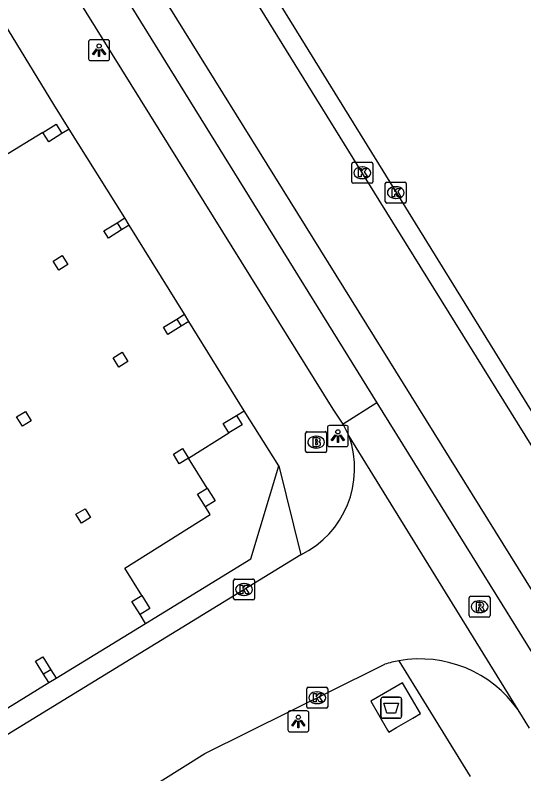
# Model space of a CAD drawing. Extents: x 159888 to 160757, y 384031 to 384746.
# Drawn here: x 160598.52 to 160622.76, y 384320.92 to 384357.08 of the extents above; entities that cross this region are included whole.
import ezdxf

# ---------------------------------------------------------------- set-up
doc = ezdxf.new("R2010")
doc.units = 0
for name, color, linetype in [('IMGEO_Afval_apart_plaats', 7, 'Continuous'), ('IMGEO_Brandkraan', 7, 'Continuous'), ('IMGEO_Kolk', 7, 'Continuous'), ('IMGEO_Lichtpunt', 7, 'Continuous'), ('IMGEO_Pand', 7, 'Continuous'), ('IMGEO_Pand_overbouw', 7, 'Continuous'), ('IMGEO_Rijbaan_lokaal_gesloten', 7, 'Continuous'), ('IMGEO_Rijbaan_lokaal_open', 7, 'Continuous'), ('IMGEO_Rioolput', 7, 'Continuous'), ('IMGEO_Voetpad_gesloten', 7, 'Continuous'), ('IMGEO_Voetpad_open', 7, 'Continuous')]:
    doc.layers.add(name, color=color, linetype=linetype)

msp = doc.modelspace()

# ---------------------------------------------------------------- linework, layer by layer
at = {"layer": 'IMGEO_Afval_apart_plaats'}
for p, q in [((160615.944, 384323.673), (160615.944, 384324.473)), ((160615.944, 384324.473), (160615.944, 384323.673)), ((160616.044, 384324.573), (160616.834, 384324.573)), ((160616.834, 384324.573), (160616.044, 384324.573)), ((160616.934, 384324.473), (160616.934, 384323.673)), ((160616.934, 384323.673), (160616.934, 384324.473)), ((160616.834, 384323.573), (160616.044, 384323.573)), ((160616.044, 384323.573), (160616.834, 384323.573))]:
    msp.add_line(p, q, dxfattribs=at)
msp.add_lwpolyline([(160616.087, 384324.287), (160616.791, 384324.287), (160616.642, 384323.817), (160616.236, 384323.817), (160616.087, 384324.287)], dxfattribs=at)
for centre, start, end in [((160616.044, 384324.473), 90, 180), ((160616.044, 384324.473), 90, 180), ((160616.834, 384324.473), 0, 90), ((160616.834, 384324.473), 360, 90), ((160616.044, 384323.673), 180, 270), ((160616.044, 384323.673), 180, 270), ((160616.834, 384323.673), 270, 0), ((160616.834, 384323.673), 270, 0)]:
    msp.add_arc(centre, 0.1, start, end, dxfattribs=at)
at = {"layer": 'IMGEO_Brandkraan'}
for p, q in [((160612.359, 384336.304), (160612.359, 384337.156)), ((160612.434, 384337.23), (160613.286, 384337.23)), ((160613.36, 384337.156), (160613.36, 384336.304)), ((160612.847, 384337.01), (160612.872, 384337.01)), ((160612.87, 384336.45), (160612.845, 384336.45)), ((160613.286, 384336.23), (160612.434, 384336.23))]:
    msp.add_line(p, q, dxfattribs=at)
for points in [[(160612.359, 384336.304), (160612.359, 384337.156)], [(160612.434, 384337.23), (160613.286, 384337.23)], [(160613.36, 384337.156), (160613.36, 384336.304)], [(160612.707, 384336.93), (160612.707, 384336.53), (160612.92, 384336.53)], [(160612.938, 384336.93), (160612.707, 384336.93)], [(160612.886, 384336.849), (160612.832, 384336.849), (160612.832, 384336.773)], [(160612.832, 384336.773), (160612.885, 384336.773)], [(160612.894, 384336.697), (160612.832, 384336.697), (160612.832, 384336.616)], [(160612.832, 384336.616), (160612.894, 384336.616)], [(160613.286, 384336.23), (160612.434, 384336.23)]]:
    msp.add_lwpolyline(points, dxfattribs=at)
for centre, radius, start, end in [((160612.436, 384337.154), 0.0765, 91.552, 178.448), ((160612.436, 384337.154), 0.0765, 91.552, 178.448), ((160613.284, 384337.154), 0.0765, 1.552, 88.448), ((160613.284, 384337.154), 0.0765, 1.552, 88.448), ((160612.887, 384336.811), 0.0379, 267.8285, 90.9355), ((160612.942, 384336.785), 0.145, 59.4692, 91.5367), ((160612.967, 384336.832), 0.0922, 285.5137, 58.1501), ((160612.972, 384336.64), 0.105, 301.3115, 78.989), ((160612.895, 384336.656), 0.0404, 269.8759, 90.5077), ((160612.926, 384336.781), 0.251, 268.6676, 293.5347), ((160612.436, 384336.306), 0.0765, 181.552, 268.448), ((160612.436, 384336.306), 0.0765, 181.552, 268.448), ((160613.284, 384336.306), 0.0765, 271.552, 358.448), ((160613.284, 384336.306), 0.0765, 271.552, 358.448)]:
    msp.add_arc(centre, radius, start, end, dxfattribs=at)
for centre, major_axis, ratio, start_param, end_param in [((160612.846, 384336.73), (-0.387, 0.002), 0.722429, 4.712389, 7.853982), ((160612.871, 384336.73), (-0.39, 0.002), 0.717154, 1.570796, 4.712389)]:
    msp.add_ellipse(centre, major_axis=major_axis, ratio=ratio, start_param=start_param, end_param=end_param, dxfattribs=at)
at = {"layer": 'IMGEO_Kolk'}
for p, q in [((160614.559, 384349.142), (160614.559, 384349.994)), ((160614.634, 384350.068), (160615.486, 384350.068)), ((160615.047, 384349.848), (160615.072, 384349.848)), ((160615.56, 384349.994), (160615.56, 384349.142)), ((160615.486, 384349.068), (160614.634, 384349.068)), ((160615.07, 384349.288), (160615.045, 384349.288)), ((160616.154, 384348.198), (160616.154, 384349.05)), ((160616.229, 384349.124), (160617.081, 384349.124)), ((160617.155, 384349.05), (160617.155, 384348.198)), ((160616.642, 384348.904), (160616.667, 384348.904)), ((160616.665, 384348.344), (160616.64, 384348.344)), ((160617.081, 384348.124), (160616.229, 384348.124)), ((160608.923, 384329.282), (160608.923, 384330.134)), ((160608.998, 384330.208), (160609.85, 384330.208)), ((160609.411, 384329.988), (160609.436, 384329.988)), ((160609.924, 384330.134), (160609.924, 384329.282)), ((160609.85, 384329.208), (160608.998, 384329.208)), ((160609.434, 384329.428), (160609.409, 384329.428)), ((160612.412, 384324.123), (160612.412, 384324.975)), ((160612.487, 384325.049), (160613.339, 384325.049)), ((160612.9, 384324.829), (160612.925, 384324.829)), ((160613.413, 384324.975), (160613.413, 384324.123)), ((160612.923, 384324.269), (160612.898, 384324.269)), ((160613.339, 384324.049), (160612.487, 384324.049))]:
    msp.add_line(p, q, dxfattribs=at)
for points in [[(160614.559, 384349.142), (160614.559, 384349.994)], [(160614.634, 384350.068), (160615.486, 384350.068)], [(160614.88, 384349.768), (160615.003, 384349.768), (160615.003, 384349.617), (160615.133, 384349.768), (160615.297, 384349.768), (160615.151, 384349.617), (160615.304, 384349.368), (160615.152, 384349.368), (160615.067, 384349.532), (160615.003, 384349.465), (160615.003, 384349.368), (160614.88, 384349.368), (160614.88, 384349.768)], [(160615.56, 384349.994), (160615.56, 384349.142)], [(160615.486, 384349.068), (160614.634, 384349.068)], [(160616.154, 384348.198), (160616.154, 384349.05)], [(160616.229, 384349.124), (160617.081, 384349.124)], [(160617.155, 384349.05), (160617.155, 384348.198)], [(160616.475, 384348.824), (160616.598, 384348.824), (160616.598, 384348.673), (160616.728, 384348.824), (160616.892, 384348.824), (160616.746, 384348.673), (160616.899, 384348.424), (160616.747, 384348.424), (160616.662, 384348.588), (160616.598, 384348.521), (160616.598, 384348.424), (160616.475, 384348.424), (160616.475, 384348.824)], [(160617.081, 384348.124), (160616.229, 384348.124)], [(160608.923, 384329.282), (160608.923, 384330.134)], [(160608.998, 384330.208), (160609.85, 384330.208)], [(160609.244, 384329.908), (160609.367, 384329.908), (160609.367, 384329.757), (160609.497, 384329.908), (160609.661, 384329.908), (160609.515, 384329.757), (160609.668, 384329.508), (160609.516, 384329.508), (160609.431, 384329.672), (160609.367, 384329.605), (160609.367, 384329.508), (160609.244, 384329.508), (160609.244, 384329.908)], [(160609.924, 384330.134), (160609.924, 384329.282)], [(160609.85, 384329.208), (160608.998, 384329.208)], [(160612.412, 384324.123), (160612.412, 384324.975)], [(160612.487, 384325.049), (160613.339, 384325.049)], [(160613.413, 384324.975), (160613.413, 384324.123)], [(160612.733, 384324.749), (160612.856, 384324.749), (160612.856, 384324.598), (160612.986, 384324.749), (160613.15, 384324.749), (160613.004, 384324.598), (160613.157, 384324.349), (160613.005, 384324.349), (160612.92, 384324.513), (160612.856, 384324.446), (160612.856, 384324.349), (160612.733, 384324.349), (160612.733, 384324.749)], [(160613.339, 384324.049), (160612.487, 384324.049)]]:
    msp.add_lwpolyline(points, dxfattribs=at)
for centre, start, end in [((160614.636, 384349.992), 91.552, 178.448), ((160614.636, 384349.992), 91.552, 178.448), ((160615.484, 384349.992), 1.552, 88.448), ((160615.484, 384349.992), 1.552, 88.448), ((160614.636, 384349.144), 181.552, 268.448), ((160614.636, 384349.144), 181.552, 268.448), ((160615.484, 384349.144), 271.552, 358.448), ((160615.484, 384349.144), 271.552, 358.448), ((160616.231, 384349.048), 91.552, 178.448), ((160616.231, 384349.048), 91.552, 178.448), ((160617.079, 384349.048), 1.552, 88.448), ((160617.079, 384349.048), 1.552, 88.448), ((160616.231, 384348.2), 181.552, 268.448), ((160616.231, 384348.2), 181.552, 268.448), ((160617.079, 384348.2), 271.552, 358.448), ((160617.079, 384348.2), 271.552, 358.448), ((160609, 384330.132), 91.552, 178.448), ((160609, 384330.132), 91.552, 178.448), ((160609.848, 384330.132), 1.552, 88.448), ((160609.848, 384330.132), 1.552, 88.448), ((160609, 384329.284), 181.552, 268.448), ((160609, 384329.284), 181.552, 268.448), ((160609.848, 384329.284), 271.552, 358.448), ((160609.848, 384329.284), 271.552, 358.448), ((160612.489, 384324.973), 91.552, 178.448), ((160612.489, 384324.973), 91.552, 178.448), ((160613.337, 384324.973), 1.552, 88.448), ((160613.337, 384324.973), 1.552, 88.448), ((160612.489, 384324.125), 181.552, 268.448), ((160612.489, 384324.125), 181.552, 268.448), ((160613.337, 384324.125), 271.552, 358.448), ((160613.337, 384324.125), 271.552, 358.448)]:
    msp.add_arc(centre, 0.0765, start, end, dxfattribs=at)
for centre, major_axis, ratio, start_param, end_param in [((160615.046, 384349.568), (-0.387, 0.002), 0.722429, 4.712389, 7.853982), ((160615.071, 384349.568), (-0.39, 0.002), 0.717154, 1.570796, 4.712389), ((160616.641, 384348.624), (-0.387, 0.002), 0.722429, 4.712389, 7.853982), ((160616.666, 384348.624), (-0.39, 0.002), 0.717154, 1.570796, 4.712389), ((160609.41, 384329.708), (-0.387, 0.002), 0.722429, 4.712389, 7.853982), ((160609.435, 384329.708), (-0.39, 0.002), 0.717154, 1.570796, 4.712389), ((160612.899, 384324.549), (-0.387, 0.002), 0.722429, 4.712389, 7.853982), ((160612.924, 384324.549), (-0.39, 0.002), 0.717154, 1.570796, 4.712389)]:
    msp.add_ellipse(centre, major_axis=major_axis, ratio=ratio, start_param=start_param, end_param=end_param, dxfattribs=at)
at = {"layer": 'IMGEO_Lichtpunt'}
for p, q in [((160602.921, 384355.909), (160602.113, 384355.909)), ((160602.921, 384355.909), (160602.113, 384355.909)), ((160602.019, 384355.814), (160602.019, 384355.007)), ((160602.019, 384355.814), (160602.019, 384355.007)), ((160603.015, 384355.007), (160603.015, 384355.814)), ((160603.015, 384355.007), (160603.015, 384355.814)), ((160602.113, 384354.913), (160602.921, 384354.913)), ((160602.113, 384354.913), (160602.921, 384354.913)), ((160614.298, 384337.518), (160613.49, 384337.518)), ((160614.298, 384337.518), (160613.49, 384337.518)), ((160613.396, 384337.423), (160613.396, 384336.616)), ((160613.396, 384337.423), (160613.396, 384336.616)), ((160614.392, 384336.616), (160614.392, 384337.423)), ((160614.392, 384336.616), (160614.392, 384337.423)), ((160613.49, 384336.522), (160614.298, 384336.522)), ((160613.49, 384336.522), (160614.298, 384336.522)), ((160611.516, 384323.824), (160611.516, 384323.017)), ((160611.516, 384323.824), (160611.516, 384323.017)), ((160612.418, 384323.919), (160611.61, 384323.919)), ((160612.418, 384323.919), (160611.61, 384323.919)), ((160612.512, 384323.017), (160612.512, 384323.824)), ((160612.512, 384323.017), (160612.512, 384323.824)), ((160611.61, 384322.923), (160612.418, 384322.923)), ((160611.61, 384322.923), (160612.418, 384322.923))]:
    msp.add_line(p, q, dxfattribs=at)
for points in [[(160602.393, 384355.478), (160602.432, 384355.45), (160602.244, 384355.188), (160602.206, 384355.215), (160602.393, 384355.478)], [(160602.495, 384355.43), (160602.542, 384355.43), (160602.542, 384355.108), (160602.495, 384355.108), (160602.495, 384355.43)], [(160602.605, 384355.45), (160602.643, 384355.477), (160602.83, 384355.215), (160602.791, 384355.187), (160602.605, 384355.45)], [(160613.77, 384337.087), (160613.809, 384337.059), (160613.621, 384336.797), (160613.583, 384336.824), (160613.77, 384337.087)], [(160613.982, 384337.059), (160614.02, 384337.086), (160614.207, 384336.824), (160614.168, 384336.796), (160613.982, 384337.059)], [(160613.872, 384337.039), (160613.919, 384337.039), (160613.919, 384336.717), (160613.872, 384336.717), (160613.872, 384337.039)], [(160611.89, 384323.488), (160611.929, 384323.46), (160611.741, 384323.198), (160611.703, 384323.225), (160611.89, 384323.488)], [(160611.992, 384323.44), (160612.039, 384323.44), (160612.039, 384323.118), (160611.992, 384323.118), (160611.992, 384323.44)], [(160612.102, 384323.46), (160612.14, 384323.487), (160612.327, 384323.225), (160612.288, 384323.197), (160612.102, 384323.46)]]:
    msp.add_lwpolyline(points, dxfattribs=at)
for centre in [(160602.518, 384355.612), (160613.895, 384337.221), (160612.015, 384323.622)]:
    msp.add_circle(centre, 0.0994, dxfattribs=at)
for centre, start, end in [((160602.113, 384355.814), 90, 180), ((160602.113, 384355.814), 90, 180), ((160602.921, 384355.814), 0, 90), ((160602.921, 384355.814), 0, 90), ((160602.113, 384355.007), 180, 270), ((160602.113, 384355.007), 180, 270), ((160602.921, 384355.007), 270, 0), ((160602.921, 384355.007), 270, 360), ((160613.49, 384337.423), 90, 180), ((160613.49, 384337.423), 90, 180), ((160614.298, 384337.423), 0, 90), ((160614.298, 384337.423), 0, 90), ((160613.49, 384336.616), 180, 270), ((160613.49, 384336.616), 180, 270), ((160614.298, 384336.616), 270, 0), ((160614.298, 384336.616), 270, 360), ((160611.61, 384323.824), 90, 180), ((160611.61, 384323.824), 90, 180), ((160612.418, 384323.824), 0, 90), ((160612.418, 384323.824), 0, 90), ((160611.61, 384323.017), 180, 270), ((160611.61, 384323.017), 180, 270), ((160612.418, 384323.017), 270, 0), ((160612.418, 384323.017), 270, 360)]:
    msp.add_arc(centre, 0.0946, start, end, dxfattribs=at)
at = {"layer": 'IMGEO_Pand'}
for points in [[(160600.471, 384351.881), (160600.745, 384351.439), (160600.116, 384351.05), (160599.842, 384351.492), (160600.471, 384351.881)], [(160603.376, 384347.187), (160603.587, 384346.847), (160602.958, 384346.458), (160602.747, 384346.798), (160603.376, 384347.187)], [(160600.328, 384345.364), (160600.752, 384345.629), (160601.023, 384345.197), (160600.599, 384344.932), (160600.328, 384345.364)], [(160606.217, 384342.595), (160606.428, 384342.255), (160605.799, 384341.866), (160605.588, 384342.206), (160606.217, 384342.595)], [(160603.186, 384340.745), (160603.621, 384341.012), (160603.887, 384340.577), (160603.452, 384340.31), (160603.186, 384340.745)], [(160598.587, 384337.934), (160599.013, 384338.196), (160599.285, 384337.752), (160598.859, 384337.49), (160598.587, 384337.934)], [(160609.058, 384338.003), (160609.332, 384337.561), (160608.703, 384337.172), (160608.429, 384337.614), (160609.058, 384338.003)], [(160606.496, 384336.424), (160606.775, 384335.973), (160606.334, 384335.699), (160606.055, 384336.15), (160606.496, 384336.424)], [(160607.209, 384334.254), (160607.667, 384334.538), (160608.046, 384333.926), (160607.588, 384333.642), (160607.209, 384334.254)], [(160601.413, 384333.293), (160601.846, 384333.559), (160602.108, 384333.135), (160601.675, 384332.869), (160601.413, 384333.293)], [(160604.083, 384329.132), (160604.55, 384329.421), (160604.933, 384328.8), (160604.466, 384328.511), (160604.083, 384329.132)], [(160599.83, 384326.502), (160600.213, 384325.881), (160599.873, 384325.671), (160599.49, 384326.292), (160599.83, 384326.502)]]:
    msp.add_lwpolyline(points, dxfattribs=at)
at = {"layer": 'IMGEO_Pand_overbouw'}
msp.add_lwpolyline([(160595.862, 384322.654), (160600.124, 384325.268), (160599.873, 384325.671), (160599.49, 384326.292), (160599.83, 384326.502), (160600.213, 384325.881), (160600.464, 384325.477), (160604.727, 384328.091), (160604.466, 384328.511), (160604.083, 384329.132), (160604.55, 384329.421), (160603.747, 384330.724), (160607.81, 384333.285), (160607.588, 384333.642), (160607.209, 384334.254), (160607.667, 384334.538), (160606.775, 384335.973), (160608.703, 384337.172), (160608.429, 384337.614), (160609.058, 384338.003), (160609.425, 384338.231), (160606.794, 384342.482), (160606.428, 384342.255), (160605.799, 384341.866), (160605.588, 384342.206), (160606.217, 384342.595), (160606.584, 384342.823), (160603.953, 384347.074), (160603.587, 384346.847), (160602.958, 384346.458), (160602.747, 384346.798), (160603.376, 384347.187), (160603.742, 384347.414), (160601.085, 384351.65), (160600.745, 384351.439), (160600.116, 384351.05), (160599.842, 384351.492), (160597.918, 384350.308)], dxfattribs=at)
at = {"layer": 'IMGEO_Rijbaan_lokaal_gesloten'}
for points in [[(160521.397, 384493.999), (160525.927, 384486.643), (160525.936, 384486.628), (160565.675, 384422.118), (160628.254, 384321.427)], [(160537.603, 384464.743), (160543.713, 384454.868), (160591.404, 384377.897), (160615.758, 384338.612)], [(160546.333, 384462.102), (160547.482, 384460.166), (160573.734, 384418.106), (160631.044, 384325.378), (160632.074, 384323.722)], [(160631.369, 384323.299), (160615.861, 384348.269), (160564.541, 384431.158), (160546.729, 384459.74), (160546.003, 384460.9), (160545.604, 384461.675)], [(160615.758, 384338.612), (160624.721, 384324.154)]]:
    msp.add_lwpolyline(points, dxfattribs=at)
at = {"layer": 'IMGEO_Rijbaan_lokaal_open'}
for points in [[(160615.758, 384338.612), (160614.145, 384337.587)], [(160614.431, 384337.013), (160614.289, 384337.297), (160614.145, 384337.587)], [(160622.486, 384323.966), (160614.431, 384337.013)], [(160612.124, 384331.359), (160596.143, 384321.577)], [(160588.356, 384309.89), (160588.848, 384310.16), (160607.558, 384321.885), (160615.782, 384325.978), (160616.128, 384326.145)], [(160623.028, 384323.095), (160622.486, 384323.966)]]:
    msp.add_lwpolyline(points, dxfattribs=at)
for centre, radius, start, end in [((160610.108, 384335.479), 4.587, 296.0705, 19.5357), ((160617.801, 384320.738), 5.66, 100.1194, 107.1973), ((160617.81, 384320.689), 5.71, 35.0226, 100.1207)]:
    msp.add_arc(centre, radius, start, end, dxfattribs=at)
at = {"layer": 'IMGEO_Rioolput'}
for p, q in [((160620.149, 384328.462), (160620.149, 384329.314)), ((160620.224, 384329.388), (160621.076, 384329.388)), ((160620.637, 384329.168), (160620.662, 384329.168)), ((160621.15, 384329.314), (160621.15, 384328.462)), ((160620.66, 384328.608), (160620.635, 384328.608)), ((160621.076, 384328.388), (160620.224, 384328.388))]:
    msp.add_line(p, q, dxfattribs=at)
for points in [[(160620.149, 384328.462), (160620.149, 384329.314)], [(160620.224, 384329.388), (160621.076, 384329.388)], [(160621.15, 384329.314), (160621.15, 384328.462)], [(160620.738, 384329.086), (160620.486, 384329.088), (160620.486, 384328.688)], [(160620.486, 384328.688), (160620.61, 384328.688), (160620.61, 384328.85), (160620.621, 384328.85)], [(160620.664, 384329.007), (160620.61, 384329.007), (160620.61, 384328.926)], [(160620.61, 384328.926), (160620.662, 384328.926)], [(160620.668, 384328.821), (160620.739, 384328.688), (160620.879, 384328.688), (160620.814, 384328.814)], [(160621.076, 384328.388), (160620.224, 384328.388)]]:
    msp.add_lwpolyline(points, dxfattribs=at)
for centre, radius, start, end in [((160620.226, 384329.312), 0.0765, 91.552, 178.448), ((160620.226, 384329.312), 0.0765, 91.552, 178.448), ((160621.074, 384329.312), 0.0765, 1.552, 88.448), ((160621.074, 384329.312), 0.0765, 1.552, 88.448), ((160620.62, 384328.797), 0.0533, 26.0293, 88.6989), ((160620.646, 384329.115), 0.19, 274.7715, 282.9687), ((160620.67, 384328.911), 0.0964, 77.0061, 93.1865), ((160620.684, 384328.968), 0.0378, 276.6634, 79.6772), ((160620.737, 384328.976), 0.109, 350.3612, 89.416), ((160620.735, 384328.976), 0.112, 277.5842, 350.9817), ((160620.719, 384328.761), 0.108, 29.5134, 73.7905), ((160620.226, 384328.464), 0.0765, 181.552, 268.448), ((160620.226, 384328.464), 0.0765, 181.552, 268.448), ((160621.074, 384328.464), 0.0765, 271.552, 358.448), ((160621.074, 384328.464), 0.0765, 271.552, 358.448)]:
    msp.add_arc(centre, radius, start, end, dxfattribs=at)
for centre, major_axis, ratio, start_param, end_param in [((160620.636, 384328.888), (-0.387, 0.002), 0.722429, 4.712389, 7.853982), ((160620.661, 384328.888), (-0.39, 0.002), 0.717154, 1.570796, 4.712389)]:
    msp.add_ellipse(centre, major_axis=major_axis, ratio=ratio, start_param=start_param, end_param=end_param, dxfattribs=at)
at = {"layer": 'IMGEO_Voetpad_gesloten'}
msp.add_lwpolyline([(160617.832, 384323.793), (160616.974, 384325.255), (160615.462, 384324.378), (160616.263, 384322.997), (160616.317, 384322.903), (160616.696, 384323.126), (160617.473, 384323.582), (160617.832, 384323.793)], dxfattribs=at)
at = {"layer": 'IMGEO_Voetpad_open'}
for points in [[(160614.145, 384337.587), (160613.675, 384338.3), (160600.12, 384360.1), (160585.252, 384384.362), (160570.857, 384407.526), (160564.854, 384417.108), (160563.566, 384419.321)], [(160611.084, 384335.6), (160609.425, 384338.231), (160606.794, 384342.482), (160606.584, 384342.823), (160603.953, 384347.074), (160603.742, 384347.414), (160601.085, 384351.65), (160600.365, 384352.829), (160597.222, 384357.971), (160594.642, 384362.181), (160593.757, 384363.576), (160591.184, 384367.806), (160590.298, 384369.214), (160585.486, 384377.009), (160580.046, 384385.856), (160577.427, 384390.077), (160576.576, 384391.436), (160573.976, 384395.655), (160573.139, 384397.008), (160570.55, 384401.238), (160566.359, 384407.814)], [(160596.143, 384321.577), (160595.584, 384322.484), (160595.862, 384322.654), (160600.124, 384325.268), (160600.464, 384325.477), (160604.727, 384328.091), (160609.747, 384331.17), (160611.084, 384335.6)], [(160611.084, 384335.6), (160612.124, 384331.359)], [(160616.807, 384326.31), (160620.206, 384320.788)]]:
    msp.add_lwpolyline(points, dxfattribs=at)

doc.saveas('drawing.dxf')
